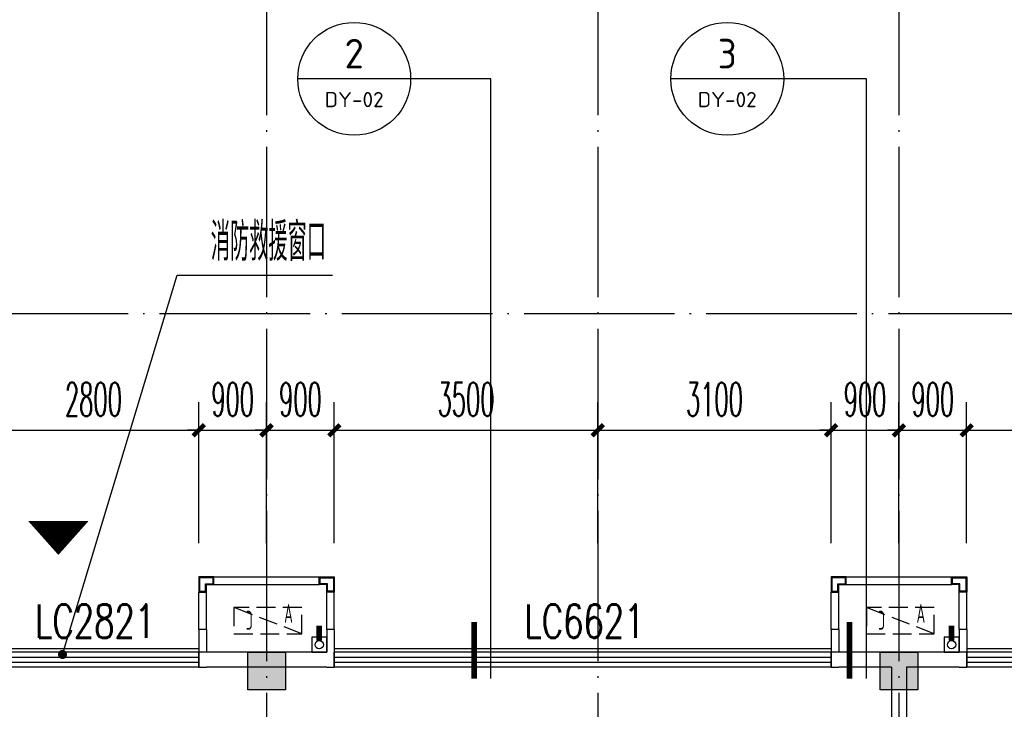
# Model space of a CAD drawing. Extents: x 1779708 to 7299578, y -1121471 to 88434.
# Tile 385 of 656: x 4748638 to 4761717, y -1010603 to -1001434. Entities that reach past the tile are written whole.
import ezdxf
from ezdxf.enums import TextEntityAlignment as Align

# ---------------------------------------------------------------- set-up
doc = ezdxf.new("R2010")
doc.units = 0
doc.header["$LTSCALE"] = 1000
doc.header["$MEASUREMENT"] = 0
doc.linetypes.add('DASH', pattern=[0.35, 0.25, -0.1])
doc.linetypes.add('DOTE', pattern=[2.42, 2, -0.2, 0.02, -0.2])
doc.layers.get('0').update_dxf_attribs({"linetype": 'CONTINUOUS'})
doc.layers.get('Defpoints').update_dxf_attribs({"linetype": 'CONTINUOUS'})
for name, color, linetype in [('11111111111111111111111111111', 50, 'DASH'), ('DIM_IDEN', 3, 'CONTINUOUS'), ('DIM_LEAD', 3, 'CONTINUOUS'), ('DIM_污水', 3, 'CONTINUOUS'), ('DOTE', 1, 'DOTE'), ('GGSignatureLayer', 7, 'CONTINUOUS'), ('P_PS_DIM', 1, 'CONTINUOUS'), ('PIPE-雨水', 4, 'CONTINUOUS'), ('PUB_DIM', 3, 'CONTINUOUS'), ('PUB_TEXT', 7, 'CONTINUOUS'), ('WALL', 255, 'CONTINUOUS'), ('WINDOW', 2, 'CONTINUOUS'), ('WINDOW_TEXT', 7, 'CONTINUOUS'), ('修改', 6, 'CONTINUOUS'), ('墙柱', 2, 'CONTINUOUS'), ('室外构件', 4, 'CONTINUOUS'), ('看线', 3, 'CONTINUOUS'), ('空调机位表示', 70, 'CONTINUOUS')]:
    doc.layers.add(name, color=color, linetype=linetype)
doc.styles.add('_TCH_DIM', font='SIMPLEX.shx', dxfattribs={"width": 0.7, "bigfont": 'GBCBIG.shx'})
doc.styles.add('_TCH_DIM_T3', font='SIMPLEX.shx', dxfattribs={"width": 0.494118, "bigfont": 'GBCBIG.shx'})
doc.styles.add('_TCH_WINDOW', font='SIMPLEX', dxfattribs={"height": 3.5, "bigfont": 'GBCBIG'})
doc.styles.get("Standard").update_dxf_attribs({"font": 'GBENOR', "bigfont": 'GBCBIG'})
doc.dimstyles.new('_TCH_ARCH&&150', dxfattribs={"dimtxt": 446.25, "dimasz": 150, "dimexe": 375, "dimexo": 450, "dimgap": 189.375, "dimtad": 1, "dimdec": 0, "dimzin": 0, "dimdsep": 46, "dimtxsty": '_TCH_DIM_T3', "dimblk": 'ARCHTICK', "dimcen": 0.09, "dimdle": 225, "dimclrt": 7, "dimazin": 2, "dimtfac": 1, "dimtdec": 0, "dimtix": 1, "dimtmove": 2, "dimatfit": 3, "dimfxl": 250, "dimtolj": 1, "dimtzin": 0, "dimarcsym": 0})

# ---------------------------------------------------------------- blocks, each defined once
blk = doc.blocks.new('A$C159220C3')
at = {"layer": 'DOTE'}
for p, q in [((59600, 149200), (59600, 7200)), ((64000, 149200), (64000, 7200)), ((68000, 149200), (68000, 7200)), ((86800, 64700), (7200, 64700)), ((86800, 60200), (7200, 60200))]:
    blk.add_line(p, q, dxfattribs=at)
blk = doc.blocks.new('A$C606A0922')
at = {"layer": '墙柱'}
h = blk.add_hatch(color=256, dxfattribs=at)
h.paths.add_polyline_path([(24950, 87000), (25450, 87000), (25450, 87500), (24950, 87500)])
h.paths.add_polyline_path([(66900, 125200), (67500, 125200), (67500, 124600), (66900, 124600)])
h.paths.add_polyline_path([(16600, 125200), (17100, 125200), (17100, 124700), (16600, 124700)])
h.paths.add_polyline_path([(27130, 122900), (27130, 122600), (26430, 122600), (26430, 122900)])
h.paths.add_polyline_path([(54500, 138000), (55000, 138000), (55000, 137500), (54500, 137500)])
h.paths.add_polyline_path([(16600, 87000), (17100, 87000), (17100, 87500), (16600, 87500)])
h.paths.add_polyline_path([(42000, 96300), (42500, 96300), (42500, 96800), (42000, 96800)])
h.paths.add_polyline_path([(58500, 105100), (59000, 105100), (59000, 105600), (58500, 105600)])
h.paths.add_polyline_path([(13000, 93250), (13500, 93250), (13500, 93750), (13000, 93750)])
h.paths.add_polyline_path([(66700, 100900), (67200, 100900), (67200, 101400), (66700, 101400)])
h.paths.add_polyline_path([(20700, 118600), (21200, 118600), (21200, 118100), (20700, 118100)])
h.paths.add_polyline_path([(20700, 112000), (21200, 112000), (21200, 111500), (20700, 111500)])
h.paths.add_polyline_path([(13000, 106150), (13500, 106150), (13500, 105650), (13000, 105650)])
h.paths.add_polyline_path([(20700, 99800), (21200, 99800), (21200, 100300), (20700, 100300)])
h.paths.add_polyline_path([(13000, 87000), (13500, 87000), (13500, 87500), (13000, 87500)])
h.paths.add_polyline_path([(74900, 125200), (75600, 125200), (75600, 124600), (74900, 124600)])
h.paths.add_polyline_path([(54900, 113500), (54400, 113500), (54400, 113000), (54900, 113000)])
h.paths.add_polyline_path([(74900, 96300), (75600, 96300), (75600, 96800), (74900, 96800)])
h.paths.add_polyline_path([(500, 93250), (1000, 93250), (1000, 93750), (500, 93750)])
h.paths.add_polyline_path([(500, 106150), (1000, 106150), (1000, 105650), (500, 105650)])
h.paths.add_polyline_path([(8400, 125200), (8900, 125200), (8900, 124700), (8400, 124700)])
h.paths.add_polyline_path([(66900, 113600), (67500, 113600), (67500, 113000), (66900, 113000)])
h.paths.add_polyline_path([(74900, 113000), (75600, 113000), (75600, 113600), (74900, 113600)])
h.paths.add_polyline_path([(58500, 113000), (59100, 113000), (59100, 113600), (58500, 113600)])
h.paths.add_polyline_path([(66700, 105100), (67200, 105100), (67200, 105600), (66700, 105600)])
h.paths.add_polyline_path([(54400, 105100), (54900, 105100), (54900, 105600), (54400, 105600)])
h.paths.add_polyline_path([(50150, 125200), (50650, 125200), (50650, 124700), (50150, 124700)])
h.paths.add_polyline_path([(46200, 87000), (46700, 87000), (46700, 87500), (46200, 87500)])
h.paths.add_polyline_path([(42500, 99800), (42000, 99800), (42000, 100300), (42500, 100300)])
h.paths.add_polyline_path([(42500, 87000), (42000, 87000), (42000, 87500), (42500, 87500)])
h.paths.add_polyline_path([(24900, 99800), (25400, 99800), (25400, 100300), (24900, 100300)])
h.paths.add_polyline_path([(20700, 106150), (21200, 106150), (21200, 105650), (20700, 105650)])
h.paths.add_polyline_path([(13000, 100300), (13500, 100300), (13500, 99800), (13000, 99800)])
h.paths.add_polyline_path([(16600, 112000), (17100, 112000), (17100, 111500), (16600, 111500)])
h.paths.add_polyline_path([(8200, 112000), (8700, 112000), (8700, 111500), (8200, 111500)])
h.paths.add_polyline_path([(500, 112000), (1000, 112000), (1000, 111500), (500, 111500)])
h.paths.add_polyline_path([(16600, 118600), (17100, 118600), (17100, 118100), (16600, 118100)])
h.paths.add_polyline_path([(8400, 118700), (8900, 118700), (8900, 118100), (8400, 118100)])
h.paths.add_polyline_path([(74900, 99500), (75600, 99500), (75600, 100000), (74900, 100000)])
h.paths.add_polyline_path([(75100, 87000), (75600, 87000), (75600, 87500), (75100, 87500)])
h.paths.add_polyline_path([(66900, 96200), (67500, 96200), (67500, 96800), (66900, 96800)])
h.paths.add_polyline_path([(66950, 87000), (67450, 87000), (67450, 87500), (66950, 87500)])
h.paths.add_polyline_path([(58500, 96200), (59100, 96200), (59100, 96800), (58500, 96800)])
h.paths.add_polyline_path([(58550, 87000), (59050, 87000), (59050, 87500), (58550, 87500)])
h.paths.add_polyline_path([(50150, 99800), (50650, 99800), (50650, 100300), (50150, 100300)])
h.paths.add_polyline_path([(50150, 96300), (50650, 96300), (50650, 96800), (50150, 96800)])
h.paths.add_polyline_path([(50150, 87000), (50650, 87000), (50650, 87500), (50150, 87500)])
h.paths.add_polyline_path([(33100, 99800), (33600, 99800), (33600, 100300), (33100, 100300)])
h.paths.add_polyline_path([(33100, 96300), (33600, 96300), (33600, 96800), (33100, 96800)])
h.paths.add_polyline_path([(24900, 96300), (25400, 96300), (25400, 96800), (24900, 96800)])
h.paths.add_polyline_path([(500, 99800), (1000, 99800), (1000, 100300), (500, 100300)])
h.paths.add_polyline_path([(16600, 96300), (17100, 96300), (17100, 96800), (16600, 96800)])
h.paths.add_polyline_path([(33100, 87000), (33600, 87000), (33600, 87500), (33100, 87500)])
h.paths.add_polyline_path([(500, 87000), (1000, 87000), (1000, 87500), (500, 87500)])
h.paths.add_polyline_path([(74900, 128700), (75600, 128700), (75600, 128200), (74900, 128200)])
h.paths.add_polyline_path([(74900, 138000), (75600, 138000), (75600, 137500), (74900, 137500)])
h.paths.add_polyline_path([(66950, 128700), (67450, 128700), (67450, 128200), (66950, 128200)])
h.paths.add_polyline_path([(66950, 138000), (67450, 138000), (67450, 137500), (66950, 137500)])
h.paths.add_polyline_path([(58500, 125200), (59100, 125200), (59100, 124600), (58500, 124600)])
h.paths.add_polyline_path([(58550, 128700), (59050, 128700), (59050, 128200), (58550, 128200)])
h.paths.add_polyline_path([(58550, 138000), (59050, 138000), (59050, 137500), (58550, 137500)])
h.paths.add_polyline_path([(50150, 128700), (50650, 128700), (50650, 128200), (50150, 128200)])
h.paths.add_polyline_path([(50150, 138000), (50650, 138000), (50650, 137500), (50150, 137500)])
h.paths.add_polyline_path([(42000, 125200), (42500, 125200), (42500, 124700), (42000, 124700)])
h.paths.add_polyline_path([(42000, 128700), (42500, 128700), (42500, 128200), (42000, 128200)])
h.paths.add_polyline_path([(33100, 125200), (33600, 125200), (33600, 124700), (33100, 124700)])
h.paths.add_polyline_path([(25060, 125200), (25660, 125200), (25660, 124800), (25060, 124800)])
h.paths.add_polyline_path([(33100, 128700), (33600, 128700), (33600, 128200), (33100, 128200)])
h.paths.add_polyline_path([(24950, 128700), (25450, 128700), (25450, 128200), (24950, 128200)])
h.paths.add_polyline_path([(0, 125500), (700, 125500), (700, 125000), (0, 125000)])
h.paths.add_polyline_path([(0, 128700), (700, 128700), (700, 128200), (0, 128200)])
h.paths.add_polyline_path([(8150, 128700), (8650, 128700), (8650, 128200), (8150, 128200)])
h.paths.add_polyline_path([(16550, 128700), (17050, 128700), (17050, 128200), (16550, 128200)])
h.paths.add_polyline_path([(42000, 138000), (42500, 138000), (42500, 137500), (42000, 137500)])
h.paths.add_polyline_path([(33100, 138000), (33600, 138000), (33600, 137500), (33100, 137500)])
h.paths.add_polyline_path([(24950, 138000), (25450, 138000), (25450, 137500), (24950, 137500)])
h.paths.add_polyline_path([(16550, 138000), (17050, 138000), (17050, 137500), (16550, 137500)])
h.paths.add_polyline_path([(8150, 138000), (8650, 138000), (8650, 137500), (8150, 137500)])
h.paths.add_polyline_path([(0, 138000), (500, 138000), (500, 137500), (0, 137500)])
h.paths.add_polyline_path([(24950, 51000), (25450, 51000), (25450, 50500), (24950, 50500)])
h.paths.add_polyline_path([(66900, 12800), (67500, 12800), (67500, 13400), (66900, 13400)])
h.paths.add_polyline_path([(16600, 12800), (17100, 12800), (17100, 13300), (16600, 13300)])
h.paths.add_polyline_path([(27130, 15100), (27130, 15400), (26430, 15400), (26430, 15100)])
h.paths.add_polyline_path([(54500, 0), (55000, 0), (55000, 500), (54500, 500)])
h.paths.add_polyline_path([(16600, 51000), (17100, 51000), (17100, 50500), (16600, 50500)])
h.paths.add_polyline_path([(42000, 41700), (42500, 41700), (42500, 41200), (42000, 41200)])
h.paths.add_polyline_path([(58500, 32900), (59000, 32900), (59000, 32400), (58500, 32400)])
h.paths.add_polyline_path([(13000, 44750), (13500, 44750), (13500, 44250), (13000, 44250)])
h.paths.add_polyline_path([(66700, 37100), (67200, 37100), (67200, 36600), (66700, 36600)])
h.paths.add_polyline_path([(20700, 19400), (21200, 19400), (21200, 19900), (20700, 19900)])
h.paths.add_polyline_path([(20700, 26000), (21200, 26000), (21200, 26500), (20700, 26500)])
h.paths.add_polyline_path([(13000, 31850), (13500, 31850), (13500, 32350), (13000, 32350)])
h.paths.add_polyline_path([(20700, 38200), (21200, 38200), (21200, 37700), (20700, 37700)])
h.paths.add_polyline_path([(13000, 51000), (13500, 51000), (13500, 50500), (13000, 50500)])
h.paths.add_polyline_path([(74900, 12800), (75600, 12800), (75600, 13400), (74900, 13400)])
h.paths.add_polyline_path([(54900, 24500), (54400, 24500), (54400, 25000), (54900, 25000)])
h.paths.add_polyline_path([(74900, 41700), (75600, 41700), (75600, 41200), (74900, 41200)])
h.paths.add_polyline_path([(500, 44750), (1000, 44750), (1000, 44250), (500, 44250)])
h.paths.add_polyline_path([(500, 31850), (1000, 31850), (1000, 32350), (500, 32350)])
h.paths.add_polyline_path([(8400, 12800), (8900, 12800), (8900, 13300), (8400, 13300)])
h.paths.add_polyline_path([(66900, 24400), (67500, 24400), (67500, 25000), (66900, 25000)])
h.paths.add_polyline_path([(74900, 25000), (75600, 25000), (75600, 24400), (74900, 24400)])
h.paths.add_polyline_path([(58500, 25000), (59100, 25000), (59100, 24400), (58500, 24400)])
h.paths.add_polyline_path([(66700, 32900), (67200, 32900), (67200, 32400), (66700, 32400)])
h.paths.add_polyline_path([(54400, 32900), (54900, 32900), (54900, 32400), (54400, 32400)])
h.paths.add_polyline_path([(50150, 12800), (50650, 12800), (50650, 13300), (50150, 13300)])
h.paths.add_polyline_path([(46200, 51000), (46700, 51000), (46700, 50500), (46200, 50500)])
h.paths.add_polyline_path([(42500, 38200), (42000, 38200), (42000, 37700), (42500, 37700)])
h.paths.add_polyline_path([(42500, 51000), (42000, 51000), (42000, 50500), (42500, 50500)])
h.paths.add_polyline_path([(24900, 38200), (25400, 38200), (25400, 37700), (24900, 37700)])
h.paths.add_polyline_path([(20700, 31850), (21200, 31850), (21200, 32350), (20700, 32350)])
h.paths.add_polyline_path([(13000, 37700), (13500, 37700), (13500, 38200), (13000, 38200)])
h.paths.add_polyline_path([(16600, 26000), (17100, 26000), (17100, 26500), (16600, 26500)])
h.paths.add_polyline_path([(8200, 26000), (8700, 26000), (8700, 26500), (8200, 26500)])
h.paths.add_polyline_path([(500, 26000), (1000, 26000), (1000, 26500), (500, 26500)])
h.paths.add_polyline_path([(16600, 19400), (17100, 19400), (17100, 19900), (16600, 19900)])
h.paths.add_polyline_path([(8400, 19300), (8900, 19300), (8900, 19900), (8400, 19900)])
h.paths.add_polyline_path([(74900, 38500), (75600, 38500), (75600, 38000), (74900, 38000)])
h.paths.add_polyline_path([(75100, 51000), (75600, 51000), (75600, 50500), (75100, 50500)])
h.paths.add_polyline_path([(66900, 41800), (67500, 41800), (67500, 41200), (66900, 41200)])
h.paths.add_polyline_path([(66950, 51000), (67450, 51000), (67450, 50500), (66950, 50500)])
h.paths.add_polyline_path([(58500, 41800), (59100, 41800), (59100, 41200), (58500, 41200)])
h.paths.add_polyline_path([(58550, 51000), (59050, 51000), (59050, 50500), (58550, 50500)])
h.paths.add_polyline_path([(50150, 38200), (50650, 38200), (50650, 37700), (50150, 37700)])
h.paths.add_polyline_path([(50150, 41700), (50650, 41700), (50650, 41200), (50150, 41200)])
h.paths.add_polyline_path([(50150, 51000), (50650, 51000), (50650, 50500), (50150, 50500)])
h.paths.add_polyline_path([(33100, 38200), (33600, 38200), (33600, 37700), (33100, 37700)])
h.paths.add_polyline_path([(33100, 41700), (33600, 41700), (33600, 41200), (33100, 41200)])
h.paths.add_polyline_path([(24900, 41700), (25400, 41700), (25400, 41200), (24900, 41200)])
h.paths.add_polyline_path([(500, 38200), (1000, 38200), (1000, 37700), (500, 37700)])
h.paths.add_polyline_path([(16600, 41700), (17100, 41700), (17100, 41200), (16600, 41200)])
h.paths.add_polyline_path([(33100, 51000), (33600, 51000), (33600, 50500), (33100, 50500)])
h.paths.add_polyline_path([(500, 51000), (1000, 51000), (1000, 50500), (500, 50500)])
h.paths.add_polyline_path([(74900, 9300), (75600, 9300), (75600, 9800), (74900, 9800)])
h.paths.add_polyline_path([(74900, 0), (75600, 0), (75600, 500), (74900, 500)])
h.paths.add_polyline_path([(66950, 9300), (67450, 9300), (67450, 9800), (66950, 9800)])
h.paths.add_polyline_path([(66950, 0), (67450, 0), (67450, 500), (66950, 500)])
h.paths.add_polyline_path([(58500, 12800), (59100, 12800), (59100, 13400), (58500, 13400)])
h.paths.add_polyline_path([(58550, 9300), (59050, 9300), (59050, 9800), (58550, 9800)])
h.paths.add_polyline_path([(58550, 0), (59050, 0), (59050, 500), (58550, 500)])
h.paths.add_polyline_path([(50150, 9300), (50650, 9300), (50650, 9800), (50150, 9800)])
h.paths.add_polyline_path([(50150, 0), (50650, 0), (50650, 500), (50150, 500)])
h.paths.add_polyline_path([(42000, 12800), (42500, 12800), (42500, 13300), (42000, 13300)])
h.paths.add_polyline_path([(42000, 9300), (42500, 9300), (42500, 9800), (42000, 9800)])
h.paths.add_polyline_path([(33100, 12800), (33600, 12800), (33600, 13300), (33100, 13300)])
h.paths.add_polyline_path([(25060, 12800), (25660, 12800), (25660, 13200), (25060, 13200)])
h.paths.add_polyline_path([(33100, 9300), (33600, 9300), (33600, 9800), (33100, 9800)])
h.paths.add_polyline_path([(24950, 9300), (25450, 9300), (25450, 9800), (24950, 9800)])
h.paths.add_polyline_path([(0, 12500), (700, 12500), (700, 13000), (0, 13000)])
h.paths.add_polyline_path([(0, 9300), (700, 9300), (700, 9800), (0, 9800)])
h.paths.add_polyline_path([(8150, 9300), (8650, 9300), (8650, 9800), (8150, 9800)])
h.paths.add_polyline_path([(16550, 9300), (17050, 9300), (17050, 9800), (16550, 9800)])
h.paths.add_polyline_path([(42000, 0), (42500, 0), (42500, 500), (42000, 500)])
h.paths.add_polyline_path([(33100, 0), (33600, 0), (33600, 500), (33100, 500)])
h.paths.add_polyline_path([(24950, 0), (25450, 0), (25450, 500), (24950, 500)])
h.paths.add_polyline_path([(16550, 0), (17050, 0), (17050, 500), (16550, 500)])
h.paths.add_polyline_path([(8150, 0), (8650, 0), (8650, 500), (8150, 500)])
h.paths.add_polyline_path([(0, 0), (500, 0), (500, 500), (0, 500)])
for points in [[(50150, 51000), (50650, 51000), (50650, 50500), (50150, 50500)], [(58550, 51000), (59050, 51000), (59050, 50500), (58550, 50500)]]:
    blk.add_lwpolyline(points, close=True, dxfattribs=at)
blk = doc.blocks.new('A$C46E9187A')
at = {"layer": '空调机位表示', "linetype": 'DASH'}
blk.add_lwpolyline([(0, 0), (0, 350), (900, 350), (900, 0)], close=True, dxfattribs=at)
blk.add_lwpolyline([(0, 0), (900, 350)], dxfattribs=at)
at = {"layer": '空调机位表示', "width": 0.6}
for s, p in [('A', (118, 145)), ('C', (651, 55))]:
    blk.add_text(s, height=250, dxfattribs=at).set_placement(p)
blk = doc.blocks.new('a1')
at = {"layer": '11111111111111111111111111111'}
for p, q in [((59122, 49136), (59122, 48936)), ((59322, 49136), (59122, 49136)), ((59322, 48936), (59322, 49136)), ((59122, 48936), (59322, 48936))]:
    blk.add_line(p, q, dxfattribs=at)
blk = doc.blocks.new('$WINLIB2D$00000001')
at = {"color": 0}
for points in [[(-0.5, 0.5), (-0.5, -0.5)], [(-0.5, 0.5), (0.5, 0.5)], [(0.5, -0.5), (0.5, 0.5)], [(0.5, 0.1667), (-0.5, 0.1667)], [(0.5, -0.1667), (-0.5, -0.1667)], [(-0.5, -0.5), (0.5, -0.5)]]:
    blk.add_lwpolyline(points, dxfattribs=at)
blk = doc.blocks.new('_ArchTick')
at = {"color": 0, "linetype": 'ByBlock', "const_width": 0.4}
blk.add_lwpolyline([(-0.5, -0.5), (0.5, 0.5)], dxfattribs=at)
blk = doc.blocks.new('*D5925')
at = {"layer": 'Defpoints', "color": 0, "transparency": 16777216}
for p in [(4767817, -1006893), (4761217, -1008843), (4767817, -1008843)]:
    blk.add_point(p, dxfattribs=at)
at = {"layer": 'PUB_DIM', "color": 0, "lineweight": -2, "transparency": 16777216}
for p, q in [((4761217, -1008393), (4761217, -1006518)), ((4767817, -1008393), (4767817, -1006518)), ((4760992, -1006893), (4768042, -1006893))]:
    blk.add_line(p, q, dxfattribs=at)
at = {"layer": 'PUB_DIM', "color": 0, "lineweight": -2, "transparency": 16777216, "xscale": 150, "yscale": 150, "zscale": 150, "rotation": 180}
blk.add_blockref('_ArchTick', (4761217, -1006893), dxfattribs=at)
at = {"layer": 'PUB_DIM', "color": 0, "lineweight": -2, "transparency": 16777216, "xscale": 150, "yscale": 150, "zscale": 150}
blk.add_blockref('_ArchTick', (4767817, -1006893), dxfattribs=at)
at = {"layer": 'PUB_DIM', "color": 7, "transparency": 16777216, "insert": (4764517, -1006481), "char_height": 446.2, "attachment_point": 5, "style": '_TCH_DIM_T3'}
blk.add_mtext('\\A1;6600', dxfattribs=at)
blk = doc.blocks.new('*D5926')
at = {"layer": 'Defpoints', "color": 0, "transparency": 16777216}
for p in [(4761217, -1006893), (4760317, -1008843), (4761217, -1008843)]:
    blk.add_point(p, dxfattribs=at)
at = {"layer": 'PUB_DIM', "color": 0, "lineweight": -2, "transparency": 16777216}
for p, q in [((4760317, -1008393), (4760317, -1006518)), ((4761217, -1008393), (4761217, -1006518)), ((4760317, -1006893), (4760167, -1006893)), ((4760317, -1006893), (4761217, -1006893)), ((4761217, -1006893), (4761367, -1006893))]:
    blk.add_line(p, q, dxfattribs=at)
at = {"layer": 'PUB_DIM', "color": 0, "lineweight": -2, "transparency": 16777216, "xscale": 150, "yscale": 150, "zscale": 150}
blk.add_blockref('_ArchTick', (4760317, -1006893), dxfattribs=at)
at = {"layer": 'PUB_DIM', "color": 0, "lineweight": -2, "transparency": 16777216, "xscale": 150, "yscale": 150, "zscale": 150, "rotation": 180}
blk.add_blockref('_ArchTick', (4761217, -1006893), dxfattribs=at)
at = {"layer": 'PUB_DIM', "color": 7, "transparency": 16777216, "insert": (4760767, -1006481), "char_height": 446.2, "attachment_point": 5, "style": '_TCH_DIM_T3'}
blk.add_mtext('\\A1;900', dxfattribs=at)
blk = doc.blocks.new('*D5927')
at = {"layer": 'Defpoints', "color": 0, "transparency": 16777216}
for p in [(4760317, -1006893), (4759417, -1008843), (4760317, -1008843)]:
    blk.add_point(p, dxfattribs=at)
at = {"layer": 'PUB_DIM', "color": 0, "lineweight": -2, "transparency": 16777216}
for p, q in [((4759417, -1008393), (4759417, -1006518)), ((4760317, -1008393), (4760317, -1006518)), ((4759417, -1006893), (4759267, -1006893)), ((4759417, -1006893), (4760317, -1006893)), ((4760317, -1006893), (4760467, -1006893))]:
    blk.add_line(p, q, dxfattribs=at)
at = {"layer": 'PUB_DIM', "color": 0, "lineweight": -2, "transparency": 16777216, "xscale": 150, "yscale": 150, "zscale": 150}
blk.add_blockref('_ArchTick', (4759417, -1006893), dxfattribs=at)
at = {"layer": 'PUB_DIM', "color": 0, "lineweight": -2, "transparency": 16777216, "xscale": 150, "yscale": 150, "zscale": 150, "rotation": 180}
blk.add_blockref('_ArchTick', (4760317, -1006893), dxfattribs=at)
at = {"layer": 'PUB_DIM', "color": 7, "transparency": 16777216, "insert": (4759867, -1006481), "char_height": 446.2, "attachment_point": 5, "style": '_TCH_DIM_T3'}
blk.add_mtext('\\A1;900', dxfattribs=at)
blk = doc.blocks.new('*D5928')
at = {"layer": 'Defpoints', "color": 0, "transparency": 16777216}
for p in [(4759417, -1006893), (4756317, -1008843), (4759417, -1008843)]:
    blk.add_point(p, dxfattribs=at)
at = {"layer": 'PUB_DIM', "color": 0, "lineweight": -2, "transparency": 16777216}
for p, q in [((4756317, -1008393), (4756317, -1006518)), ((4759417, -1008393), (4759417, -1006518)), ((4756092, -1006893), (4759642, -1006893))]:
    blk.add_line(p, q, dxfattribs=at)
at = {"layer": 'PUB_DIM', "color": 0, "lineweight": -2, "transparency": 16777216, "xscale": 150, "yscale": 150, "zscale": 150, "rotation": 180}
blk.add_blockref('_ArchTick', (4756317, -1006893), dxfattribs=at)
at = {"layer": 'PUB_DIM', "color": 0, "lineweight": -2, "transparency": 16777216, "xscale": 150, "yscale": 150, "zscale": 150}
blk.add_blockref('_ArchTick', (4759417, -1006893), dxfattribs=at)
at = {"layer": 'PUB_DIM', "color": 7, "transparency": 16777216, "insert": (4757867, -1006481), "char_height": 446.2, "attachment_point": 5, "style": '_TCH_DIM_T3'}
blk.add_mtext('\\A1;3100', dxfattribs=at)
blk = doc.blocks.new('*D5929')
at = {"layer": 'Defpoints', "color": 0, "transparency": 16777216}
for p in [(4756317, -1006893), (4752817, -1008843), (4756317, -1008843)]:
    blk.add_point(p, dxfattribs=at)
at = {"layer": 'PUB_DIM', "color": 0, "lineweight": -2, "transparency": 16777216}
for p, q in [((4752817, -1008393), (4752817, -1006518)), ((4756317, -1008393), (4756317, -1006518)), ((4752592, -1006893), (4756542, -1006893))]:
    blk.add_line(p, q, dxfattribs=at)
at = {"layer": 'PUB_DIM', "color": 0, "lineweight": -2, "transparency": 16777216, "xscale": 150, "yscale": 150, "zscale": 150, "rotation": 180}
blk.add_blockref('_ArchTick', (4752817, -1006893), dxfattribs=at)
at = {"layer": 'PUB_DIM', "color": 0, "lineweight": -2, "transparency": 16777216, "xscale": 150, "yscale": 150, "zscale": 150}
blk.add_blockref('_ArchTick', (4756317, -1006893), dxfattribs=at)
at = {"layer": 'PUB_DIM', "color": 7, "transparency": 16777216, "insert": (4754567, -1006481), "char_height": 446.2, "attachment_point": 5, "style": '_TCH_DIM_T3'}
blk.add_mtext('\\A1;3500', dxfattribs=at)
blk = doc.blocks.new('*D5930')
at = {"layer": 'Defpoints', "color": 0, "transparency": 16777216}
for p in [(4752817, -1006893), (4751917, -1008843), (4752817, -1008843)]:
    blk.add_point(p, dxfattribs=at)
at = {"layer": 'PUB_DIM', "color": 0, "lineweight": -2, "transparency": 16777216}
for p, q in [((4751917, -1008393), (4751917, -1006518)), ((4752817, -1008393), (4752817, -1006518)), ((4751917, -1006893), (4751767, -1006893)), ((4751917, -1006893), (4752817, -1006893)), ((4752817, -1006893), (4752967, -1006893))]:
    blk.add_line(p, q, dxfattribs=at)
at = {"layer": 'PUB_DIM', "color": 0, "lineweight": -2, "transparency": 16777216, "xscale": 150, "yscale": 150, "zscale": 150}
blk.add_blockref('_ArchTick', (4751917, -1006893), dxfattribs=at)
at = {"layer": 'PUB_DIM', "color": 0, "lineweight": -2, "transparency": 16777216, "xscale": 150, "yscale": 150, "zscale": 150, "rotation": 180}
blk.add_blockref('_ArchTick', (4752817, -1006893), dxfattribs=at)
at = {"layer": 'PUB_DIM', "color": 7, "transparency": 16777216, "insert": (4752367, -1006481), "char_height": 446.2, "attachment_point": 5, "style": '_TCH_DIM_T3'}
blk.add_mtext('\\A1;900', dxfattribs=at)
blk = doc.blocks.new('*D5931')
at = {"layer": 'Defpoints', "color": 0, "transparency": 16777216}
for p in [(4751917, -1006893), (4751017, -1008843), (4751917, -1008843)]:
    blk.add_point(p, dxfattribs=at)
at = {"layer": 'PUB_DIM', "color": 0, "lineweight": -2, "transparency": 16777216}
for p, q in [((4751017, -1008393), (4751017, -1006518)), ((4751917, -1008393), (4751917, -1006518)), ((4751017, -1006893), (4750867, -1006893)), ((4751017, -1006893), (4751917, -1006893)), ((4751917, -1006893), (4752067, -1006893))]:
    blk.add_line(p, q, dxfattribs=at)
at = {"layer": 'PUB_DIM', "color": 0, "lineweight": -2, "transparency": 16777216, "xscale": 150, "yscale": 150, "zscale": 150}
blk.add_blockref('_ArchTick', (4751017, -1006893), dxfattribs=at)
at = {"layer": 'PUB_DIM', "color": 0, "lineweight": -2, "transparency": 16777216, "xscale": 150, "yscale": 150, "zscale": 150, "rotation": 180}
blk.add_blockref('_ArchTick', (4751917, -1006893), dxfattribs=at)
at = {"layer": 'PUB_DIM', "color": 7, "transparency": 16777216, "insert": (4751467, -1006481), "char_height": 446.2, "attachment_point": 5, "style": '_TCH_DIM_T3'}
blk.add_mtext('\\A1;900', dxfattribs=at)
blk = doc.blocks.new('*D5932')
at = {"layer": 'Defpoints', "color": 0, "transparency": 16777216}
for p in [(4751017, -1006893), (4748217, -1008843), (4751017, -1008843)]:
    blk.add_point(p, dxfattribs=at)
at = {"layer": 'PUB_DIM', "color": 0, "lineweight": -2, "transparency": 16777216}
for p, q in [((4748217, -1008393), (4748217, -1006518)), ((4751017, -1008393), (4751017, -1006518)), ((4747992, -1006893), (4751242, -1006893))]:
    blk.add_line(p, q, dxfattribs=at)
at = {"layer": 'PUB_DIM', "color": 0, "lineweight": -2, "transparency": 16777216, "xscale": 150, "yscale": 150, "zscale": 150, "rotation": 180}
blk.add_blockref('_ArchTick', (4748217, -1006893), dxfattribs=at)
at = {"layer": 'PUB_DIM', "color": 0, "lineweight": -2, "transparency": 16777216, "xscale": 150, "yscale": 150, "zscale": 150}
blk.add_blockref('_ArchTick', (4751017, -1006893), dxfattribs=at)
at = {"layer": 'PUB_DIM', "color": 7, "transparency": 16777216, "insert": (4749617, -1006481), "char_height": 446.2, "attachment_point": 5, "style": '_TCH_DIM_T3'}
blk.add_mtext('\\A1;2800', dxfattribs=at)

msp = doc.modelspace()

# ---------------------------------------------------------------- linework, layer by layer
at = {"layer": 'DIM_IDEN'}
for p, q in [((4753831.1, -1002220.1), (4752331.1, -1002220.1)), ((4754898.3, -1002220.1), (4753831.1, -1002220.1)), ((4754898.3, -1010193.3), (4754898.3, -1002220.1)), ((4758786.9, -1002220.1), (4757286.9, -1002220.1)), ((4759884.5, -1002220.1), (4758786.9, -1002220.1)), ((4759884.5, -1010193.3), (4759884.5, -1002220.1))]:
    msp.add_line(p, q, dxfattribs=at)
at = {"layer": 'DIM_IDEN', "const_width": 75}
for points in [[(4754673.3, -1010193.3), (4754673.3, -1009443.3)], [(4759659.5, -1010193.3), (4759659.5, -1009443.3)]]:
    msp.add_lwpolyline(points, dxfattribs=at)
at = {"layer": 'DIM_IDEN'}
for centre in [(4753081.1, -1002220.1), (4758036.9, -1002220.1)]:
    msp.add_circle(centre, 750, dxfattribs=at)
at = {"layer": 'DIM_LEAD'}
for p, q in [((4749206.4, -1009873.3), (4750730.3, -1004830.2)), ((4750730.3, -1004830.2), (4752791.2, -1004830.2))]:
    msp.add_line(p, q, dxfattribs=at)
at = {"layer": 'DIM_LEAD', "const_width": 60}
msp.add_lwpolyline([(4749197.7, -1009902, 1), (4749215.1, -1009844.6, 1)], format="xyb", close=True, dxfattribs=at)
at = {"layer": 'DIM_污水', "color": 7}
for centre in [(4752617.1, -1009743.3), (4761017.1, -1009743.3)]:
    msp.add_circle(centre, 55, dxfattribs=at)
at = {"layer": 'GGSignatureLayer'}
msp.add_lwpolyline([(4749151.7, -1008550.4, 0, 800, 0), (4749151.7, -1008100.6, 800, 800, 0)], format="xyseb", dxfattribs=at)
at = {"layer": 'PIPE-雨水', "const_width": 75}
for points in [[(4752617.1, -1009688.3), (4752617.1, -1009488.3)], [(4761017.1, -1009688.3), (4761017.1, -1009488.3)]]:
    msp.add_lwpolyline(points, dxfattribs=at)
at = {"layer": 'WALL'}
for p, q in [((4751017.1, -1009543.3), (4751017.1, -1009843.3)), ((4751117.1, -1009543.3), (4751017.1, -1009543.3)), ((4751117.1, -1009543.3), (4751117.1, -1009843.3)), ((4752717.1, -1009543.3), (4752717.1, -1009843.3)), ((4752817.1, -1009543.3), (4752717.1, -1009543.3)), ((4752817.1, -1009543.3), (4752817.1, -1009843.3)), ((4759417.1, -1009543.3), (4759417.1, -1009843.3)), ((4759517.1, -1009543.3), (4759417.1, -1009543.3)), ((4759517.1, -1009543.3), (4759517.1, -1009843.3)), ((4761117.1, -1009543.3), (4761117.1, -1009843.3)), ((4761217.1, -1009543.3), (4761117.1, -1009543.3)), ((4761217.1, -1009543.3), (4761217.1, -1009843.3)), ((4751017.1, -1009843.3), (4751017.1, -1010043.3)), ((4752717.1, -1009843.3), (4751117.1, -1009843.3)), ((4752817.1, -1010043.3), (4752817.1, -1009843.3)), ((4759417.1, -1009843.3), (4759417.1, -1010043.3)), ((4760317.1, -1009843.3), (4759517.1, -1009843.3)), ((4761117.1, -1009843.3), (4760317.1, -1009843.3)), ((4761217.1, -1010043.3), (4761217.1, -1009843.3)), ((4751017.1, -1010043.3), (4751117.1, -1010043.3)), ((4752717.1, -1010043.3), (4751117.1, -1010043.3)), ((4752717.1, -1010043.3), (4752817.1, -1010043.3)), ((4759417.1, -1010043.3), (4759517.1, -1010043.3)), ((4760217.1, -1010043.3), (4759517.1, -1010043.3)), ((4760217.1, -1010043.3), (4760217.1, -1018943.3)), ((4760417.1, -1010043.3), (4760417.1, -1019043.3)), ((4761117.1, -1010043.3), (4760417.1, -1010043.3)), ((4761117.1, -1010043.3), (4761217.1, -1010043.3))]:
    msp.add_line(p, q, dxfattribs=at)
at = {"layer": '室外构件'}
for points in [[(4751017.1, -1009043.3), (4751117.1, -1009043.3), (4751117.1, -1008943.3), (4751217.1, -1008943.3), (4751217.1, -1008843.3), (4751017.1, -1008843.3), (4751017.1, -1009043.3)], [(4751217.1, -1008843.3), (4752617.1, -1008843.3)], [(4752817.1, -1009043.3), (4752717.1, -1009043.3), (4752717.1, -1008943.3), (4752617.1, -1008943.3), (4752617.1, -1008843.3), (4752817.1, -1008843.3), (4752817.1, -1009043.3)], [(4759417.1, -1009043.3), (4759517.1, -1009043.3), (4759517.1, -1008943.3), (4759617.1, -1008943.3), (4759617.1, -1008843.3), (4759417.1, -1008843.3), (4759417.1, -1009043.3)], [(4759617.1, -1008843.3), (4761017.1, -1008843.3)], [(4761217.1, -1009043.3), (4761117.1, -1009043.3), (4761117.1, -1008943.3), (4761017.1, -1008943.3), (4761017.1, -1008843.3), (4761217.1, -1008843.3), (4761217.1, -1009043.3)], [(4751017.1, -1009543.3), (4751017.1, -1009043.3)], [(4751117.1, -1009543.3), (4751117.1, -1009043.3)], [(4751217.1, -1008943.3), (4752617.1, -1008943.3)], [(4752717.1, -1009543.3), (4752717.1, -1009043.3)], [(4752817.1, -1009543.3), (4752817.1, -1009043.3)], [(4759417.1, -1009543.3), (4759417.1, -1009043.3)], [(4759517.1, -1009543.3), (4759517.1, -1009043.3)], [(4759617.1, -1008943.3), (4761017.1, -1008943.3)], [(4761117.1, -1009543.3), (4761117.1, -1009043.3)], [(4761217.1, -1009543.3), (4761217.1, -1009043.3)]]:
    msp.add_lwpolyline(points, dxfattribs=at)
for points in [[(4751027.1, -1009033.3), (4751107.1, -1009033.3), (4751107.1, -1008933.3), (4751207.1, -1008933.3), (4751207.1, -1008853.3), (4751027.1, -1008853.3)], [(4752807.1, -1009033.3), (4752727.1, -1009033.3), (4752727.1, -1008933.3), (4752627.1, -1008933.3), (4752627.1, -1008853.3), (4752807.1, -1008853.3)], [(4759427.1, -1009033.3), (4759507.1, -1009033.3), (4759507.1, -1008933.3), (4759607.1, -1008933.3), (4759607.1, -1008853.3), (4759427.1, -1008853.3)], [(4761207.1, -1009033.3), (4761127.1, -1009033.3), (4761127.1, -1008933.3), (4761027.1, -1008933.3), (4761027.1, -1008853.3), (4761207.1, -1008853.3)]]:
    msp.add_lwpolyline(points, close=True, dxfattribs=at)
at = {"layer": '看线', "color": 190}
for p, q in [((4744417.1, -1009793.3), (4751017.1, -1009793.3)), ((4752817.1, -1009793.3), (4759417.1, -1009793.3)), ((4761217.1, -1009793.3), (4767817.1, -1009793.3))]:
    msp.add_line(p, q, dxfattribs=at)

# ---------------------------------------------------------------- block references
at = {"layer": 'P_PS_DIM', "color": 7}
for p in [(4693395.1, -1058778.9), (4701795.1, -1058778.9)]:
    msp.add_blockref('a1', p, dxfattribs=at)
at = {"layer": 'WINDOW'}
ref = msp.add_blockref('$WINLIB2D$00000001', (4749617.1, -1009943.3), dxfattribs=dict(at, xscale=2800, yscale=200, zscale=2800, rotation=180))
ref.add_attrib('A', 'LC2821', (4748844.6, -1009653.9), dxfattribs={"layer": 'WINDOW_TEXT', "height": 446.25, "style": '_TCH_WINDOW', "width": 0.705882})
ref = msp.add_blockref('$WINLIB2D$00000001', (4756117.1, -1009943.3), dxfattribs=dict(at, xscale=6600, yscale=200, zscale=6600, rotation=180))
ref.add_attrib('A', 'LC6621', (4755344.6, -1009653.9), dxfattribs={"layer": 'WINDOW_TEXT', "height": 446.25, "style": '_TCH_WINDOW', "width": 0.705882})
ref = msp.add_blockref('$WINLIB2D$00000001', (4764517.1, -1009943.3), dxfattribs=dict(at, xscale=6600, yscale=200, zscale=6600, rotation=179.999999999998))
ref.add_attrib('A', 'LC6621', (4763744.6, -1009653.9), dxfattribs={"layer": 'WINDOW_TEXT', "height": 446.25, "rotation": 360, "style": '_TCH_WINDOW', "width": 0.705882})
at = {"layer": '修改'}
for name, p in [('A$C159220C3', (4692317.1, -1070043.3)), ('A$C606A0922', (4701517.1, -1060843.3))]:
    msp.add_blockref(name, p, dxfattribs=at)
at = {"layer": '空调机位表示', "linetype": 'DASH', "xscale": -1}
for p in [(4752384.5, -1009598.5), (4760784.5, -1009598.5)]:
    msp.add_blockref('A$C46E9187A', p, dxfattribs=at)

# ---------------------------------------------------------------- texts
at = {"layer": 'PUB_TEXT', "color": 7}
for s, height, width, p, p2 in [('2', 391.9, 0.995924, (4752951.9, -1002081.4), (4753210.3, -1002081.4)), ('3', 392.8, 0.978638, (4757911, -1002081.5), (4758162.7, -1002081.5)), ('DY-02', 201.87, 1.026321, (4752689.7, -1002597.2), (4753472.5, -1002597.2)), ('DY-02', 201.87, 1.026321, (4757645.5, -1002597.2), (4758428.3, -1002597.2))]:
    msp.add_text(s, height=height, dxfattribs=dict(at, width=width)).set_placement(p, p2, align=Align.FIT)
at = {"layer": 'PUB_TEXT', "color": 7, "style": '_TCH_DIM', "width": 0.7}
msp.add_text('消防救援窗口', height=506.38, dxfattribs=at).set_placement((4751175.4, -1004639.2))

# ---------------------------------------------------------------- dimensions: what is measured, and where the dimension line sits
at = {"layer": 'PUB_DIM'}
for p1, p2, picture, middle in [((4748217.1, -1008843.3), (4751017.1, -1008843.3), '*D5932', (4749617.1, -1006480.8)), ((4751017.1, -1008843.3), (4751917.1, -1008843.3), '*D5931', (4751467.1, -1006480.8)), ((4751917.1, -1008843.3), (4752817.1, -1008843.3), '*D5930', (4752367.1, -1006480.8)), ((4752817.1, -1008843.3), (4756317.1, -1008843.3), '*D5929', (4754567.1, -1006480.8)), ((4756317.1, -1008843.3), (4759417.1, -1008843.3), '*D5928', (4757867.1, -1006480.8)), ((4759417.1, -1008843.3), (4760317.1, -1008843.3), '*D5927', (4759867.1, -1006480.8)), ((4760317.1, -1008843.3), (4761217.1, -1008843.3), '*D5926', (4760767.1, -1006480.8)), ((4761217.1, -1008843.3), (4767817.1, -1008843.3), '*D5925', (4764517.1, -1006480.8))]:
    dim = msp.add_aligned_dim(p1=p1, p2=p2, distance=1950, dimstyle='_TCH_ARCH&&150', dxfattribs=at)
    dim.commit()
    dim.dimension.update_dxf_attribs({"geometry": picture, "text_midpoint": middle})

doc.saveas('drawing.dxf')
